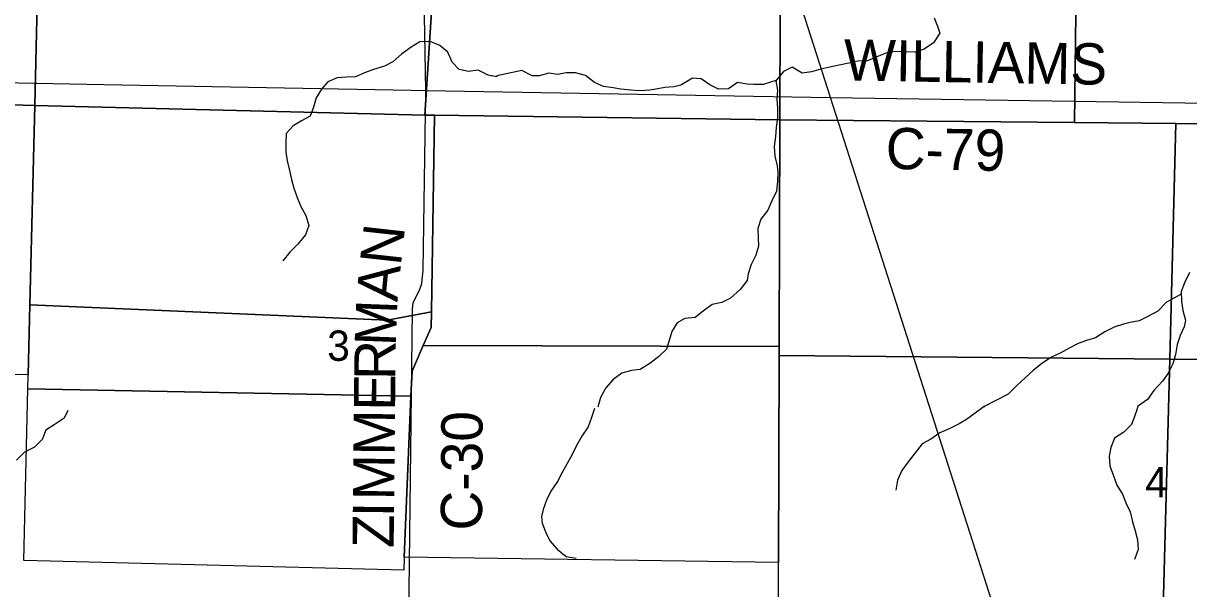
# Model space of a CAD drawing. Extents: x 1985906 to 2277390, y 930619 to 1324581.
# Drawn here: x 2068594 to 2077076, y 1091731 to 1095844 of the extents above; entities that cross this region are included whole.
import ezdxf

# ---------------------------------------------------------------- set-up
doc = ezdxf.new("R2010")
doc.units = 0
for name, color, linetype in [('GM_X_County_Road', 7, 'Continuous'), ('GM_X_County_Road_Text', 7, 'Continuous'), ('GM_X_Minor_River', 7, 'Continuous'), ('GM_X_Section', 7, 'Continuous'), ('GM_X_Section_Text', 7, 'Continuous'), ('GM_X_State_Route', 7, 'Continuous'), ('GM_X_Township_Road', 7, 'Continuous')]:
    doc.layers.add(name, color=color, linetype=linetype)

msp = doc.modelspace()

# ---------------------------------------------------------------- linework, layer by layer
at = {"layer": 'GM_X_County_Road'}
for points in [[(2071338.9, 1090042.7), (2071361.5, 1090055.7), (2071377.2, 1090069.2), (2071382.5, 1090080.1), (2071425.5, 1093761.3), (2071431.3, 1093813.5), (2071477.1, 1093901.9), (2071494.9, 1093952.2), (2071504.6, 1094050.6), (2071523.3, 1095355.7), (2071494.4, 1096995.9), (2071504.2, 1097056.1), (2071541.8, 1097178.7), (2071555.3, 1097305.3), (2071585.1, 1099729.2), (2071624.2, 1102934.5)], [(2074469, 1095304.7), (2079625.2, 1095226.1), (2079677.5, 1095212.3), (2079757.9, 1095186.6), (2079967.1, 1095125.4), (2084916.1, 1093654.1), (2084914.3, 1093446.7)]]:
    msp.add_lwpolyline(points, dxfattribs=at)
at = {"layer": 'GM_X_Minor_River'}
for points in [[(2075223.7, 1095885.3), (2075248.3, 1095823.3), (2075264.8, 1095773.2), (2075217.2, 1095702.6), (2075149.4, 1095655.9), (2075085.4, 1095633.3), (2075013.1, 1095636.8), (2074942.8, 1095640.3), (2074878.7, 1095629.7), (2074806.6, 1095601.1), (2074738.7, 1095572.5), (2074666.4, 1095567.9), (2074602.3, 1095553.3), (2074532.2, 1095540.8), (2074464.1, 1095526.2), (2074398, 1095511.6), (2074329.9, 1095491), (2074261.7, 1095482.5), (2074189.1, 1095526.1), (2074127.2, 1095493.5), (2074068.8, 1095424.7)], [(2072040.7, 1095454.4), (2071977.7, 1095467.4), (2071904.9, 1095502.4), (2071832.9, 1095493.3), (2071766.4, 1095508.4), (2071715.4, 1095561.9), (2071684.2, 1095633.8), (2071625.3, 1095683.1), (2071554.6, 1095712.2), (2071480.5, 1095709), (2071416.8, 1095671.9), (2071347.4, 1095620.7), (2071284.1, 1095563.5), (2071222.4, 1095532.4), (2071142.6, 1095509.1), (2071076.7, 1095484.1), (2071011, 1095454.9), (2070946.9, 1095452), (2070878.7, 1095446.9), (2070810.9, 1095419.8), (2070763.7, 1095364.9), (2070724.5, 1095302), (2070705.5, 1095235.4), (2070680.5, 1095168.8), (2070618.8, 1095135.7), (2070557.2, 1095098.6), (2070507.9, 1095043.7), (2070504.9, 1094975.3), (2070504, 1094905), (2070517.1, 1094834.9), (2070532.2, 1094772.8), (2070545.2, 1094708.8), (2070562.2, 1094644.7), (2070587.4, 1094576.8), (2070614.5, 1094510.9), (2070649.6, 1094445.2), (2070672.8, 1094373.2), (2070647.7, 1094306.5), (2070590.6, 1094237.4), (2070533.4, 1094180.3), (2070482.2, 1094117.2)], [(2072005.9, 1095459.2), (2072004.9, 1095459)], [(2074071.9, 1095427.8), (2073977.5, 1095400), (2073911.2, 1095399.5), (2073861, 1095401.1), (2073790.7, 1095412.6), (2073726.8, 1095367.9), (2073654.6, 1095365.4), (2073590.1, 1095397), (2073527.5, 1095440.7), (2073463.2, 1095446.2), (2073379.4, 1095395.4), (2073329.3, 1095382.9), (2073263.1, 1095378.4), (2073213, 1095368), (2073152.9, 1095357.5), (2073080.7, 1095352.9), (2073016.4, 1095358.4), (2072942, 1095365.9), (2072885.8, 1095375.5), (2072817.4, 1095385), (2072750.9, 1095414.6), (2072686.3, 1095464.3), (2072613.8, 1095483.8), (2072545.6, 1095483.3), (2072483.5, 1095472.8), (2072419.2, 1095482.3), (2072347.1, 1095461.7), (2072296.9, 1095463.3), (2072222.3, 1095500.8), (2072040.3, 1095461.7), (2072040.3, 1095455.6)], [(2074071.5, 1095426.8), (2074082.2, 1095358.6), (2074076.8, 1095292.4), (2074083.4, 1095226.2), (2074084, 1095157.9), (2074072.6, 1095085.6), (2074069.1, 1095021.3), (2074057.7, 1094949), (2074062.3, 1094876.8), (2074081, 1094808.7), (2074085.5, 1094758.5), (2074084, 1094692.3), (2074074.6, 1094622), (2074041.1, 1094553.5), (2074013.6, 1094485), (2073962, 1094420.4), (2073940.5, 1094352), (2073941.1, 1094283.7), (2073943.7, 1094223.5), (2073926.2, 1094157.2), (2073890.6, 1094090.7), (2073869.2, 1094022.2), (2073861.6, 1093972), (2073810, 1093907.4), (2073740.3, 1093844.6), (2073678.3, 1093812), (2073606.2, 1093797.4), (2073542.4, 1093750.8), (2073482.6, 1093704.1), (2073408.4, 1093697.6), (2073352.5, 1093665), (2073314.9, 1093602.5), (2073295.4, 1093536.1), (2073275.9, 1093473.7), (2073218.1, 1093421.1), (2073154.3, 1093370.4), (2073084.5, 1093325.7), (2073020.3, 1093317.2), (2072950.2, 1093298.6), (2072886.4, 1093253.9), (2072832.8, 1093191.3), (2072795.2, 1093122.8), (2072775.8, 1093050.4)], [(2077080.6, 1094031), (2077047.1, 1093960.5), (2077021.6, 1093894), (2077022.2, 1093823.8), (2077032.8, 1093755.6), (2077051.5, 1093685.5), (2077041.9, 1093635.3), (2077012.4, 1093572.8), (2076990.9, 1093506.4), (2076979.4, 1093434.1), (2076960, 1093367.7), (2076926.4, 1093299.2), (2076884.8, 1093240.7), (2076821.2, 1093173.9), (2076775.6, 1093107.3), (2076702.7, 1093057.3)], [(2077021, 1093874.3), (2076913.9, 1093814.9), (2076850.2, 1093750.2), (2076782.3, 1093713.6), (2076714.3, 1093680.9), (2076650.2, 1093668.4), (2076600.1, 1093655.9), (2076534.1, 1093633.4), (2076466.2, 1093598.7), (2076398.3, 1093556), (2076332.3, 1093535.5), (2076270.2, 1093514.9), (2076206.3, 1093480.3), (2076140.4, 1093445.7), (2076076.4, 1093415.1), (2076006.6, 1093368.4), (2075944.8, 1093317.7), (2075885, 1093265.1), (2075821.3, 1093206.4), (2075761.6, 1093145.7), (2075586, 1093057.5), (2075586, 1093051.4)], [(2075586, 1093055.6), (2075521.7, 1093007.6), (2075458.2, 1092962.4), (2075404.6, 1092931.5), (2075332.9, 1092894.2), (2075265.2, 1092865.1), (2075199.7, 1092819.9), (2075136.1, 1092784.7), (2075033.9, 1092654.6), (2074986.8, 1092589.7), (2074955.8, 1092520.9), (2074944.9, 1092448.5)], [(2076704.4, 1093061.1), (2076700.7, 1093040.3), (2076679.6, 1092975.8), (2076660.4, 1092925.3), (2076603.1, 1092870.2), (2076535.6, 1092827), (2076508.6, 1092758.3), (2076495.6, 1092693.9), (2076502.7, 1092625.7), (2076528, 1092551.9), (2076553.1, 1092484), (2076594.3, 1092418.4), (2076619.5, 1092350.6), (2076650.5, 1092290.9), (2076665.7, 1092216.8), (2076684.8, 1092152.9), (2076701.9, 1092086.9), (2076707.1, 1092014.8), (2076682.1, 1091944.1)], [(2068917.6, 1093027.7), (2068891.5, 1092972.1), (2068819.4, 1092923.9), (2068757.3, 1092883.7), (2068731.3, 1092815.4), (2068675.2, 1092761.2), (2068603.1, 1092723), (2068543, 1092666.7)], [(2072750.7, 1093041.8), (2072729.9, 1092977.4), (2072704.9, 1092908.8), (2072659.9, 1092841.8), (2072620.8, 1092772.9), (2072587.8, 1092706.2), (2072552.7, 1092641.4), (2072515.7, 1092576.6), (2072480.6, 1092509.8), (2072433.6, 1092440.8), (2072402.5, 1092376.1), (2072377.6, 1092307.4), (2072366.3, 1092257.1), (2072369.2, 1092206.9), (2072396.3, 1092139.1), (2072425.4, 1092079.4), (2072478.5, 1092018), (2072545.6, 1091964.9), (2072617.9, 1091954)], [(2072750.7, 1093041.8), (2072750.7, 1093041.8)]]:
    msp.add_lwpolyline(points, dxfattribs=at)
at = {"layer": 'GM_X_Section'}
for points in [[(2067465.8, 1098405.7), (2068751.5, 1098425.7), (2068726.4, 1097357.4), (2068676.9, 1095246.3), (2066304, 1095314), (2066306.7, 1098396)], [(2075769.5, 1097574.6), (2076058.3, 1097566.3), (2076057.6, 1097489.5), (2076274.7, 1097497.6), (2076243.8, 1095121.9), (2074099.8, 1095141.6), (2074107.8, 1097486.3), (2074108.1, 1097573.8)], [(2074107.8, 1097486.3), (2074099.8, 1095141.6), (2071585.3, 1095176.2), (2071515.1, 1095177.3), (2071653.7, 1097320.7), (2071748.1, 1097405.6), (2071760.8, 1097417.1)], [(2077409.8, 1097511), (2077628.5, 1097542.3), (2077614.9, 1097418.3), (2078389.1, 1097427.1), (2078318.5, 1095102.9), (2076982.1, 1095115.2), (2076243.8, 1095121.9), (2076274.7, 1097497.6)], [(2068726.4, 1097357.4), (2071748.1, 1097405.6), (2071653.7, 1097320.7), (2071515.1, 1095177.3), (2068676.9, 1095246.3)], [(2066304, 1095314), (2068676.9, 1095246.3), (2068642.1, 1093795.5), (2068629.9, 1093285.9), (2067431.1, 1093300.6), (2066230.4, 1093334.4), (2066236.4, 1093495.5)], [(2068676.9, 1095246.3), (2071515.1, 1095177.3), (2071585.3, 1095176.2), (2071564, 1093746), (2071243, 1093684.4), (2068642.1, 1093795.5)], [(2074099.8, 1095141.6), (2074095.2, 1093492.9), (2071505.1, 1093501.3), (2071562.3, 1093632.3), (2071564, 1093746), (2071585.3, 1095176.2)], [(2076243.8, 1095121.9), (2076982.1, 1095115.2), (2076937.4, 1093400.7), (2074095, 1093428.5), (2074095.2, 1093492.9), (2074099.8, 1095141.6)], [(2078318.5, 1095102.9), (2079651.2, 1095090.5), (2079616.2, 1093369.4), (2076937.4, 1093400.7), (2076982.1, 1095115.2)], [(2071564, 1093746), (2071562.3, 1093632.3), (2071505.1, 1093501.3), (2071422.9, 1093313), (2071415.3, 1093130.8), (2068627.5, 1093184), (2068629.9, 1093285.9), (2068642.1, 1093795.5), (2071243, 1093684.4)], [(2074095.2, 1093492.9), (2074095, 1093428.5), (2074090.9, 1091921.6), (2071366.8, 1091960.9), (2071415.3, 1093130.8), (2071422.9, 1093313), (2071505.1, 1093501.3)], [(2076937.4, 1093400.7), (2076889.5, 1091590.3), (2074090, 1091595.4), (2074090.9, 1091921.6), (2074095, 1093428.5)], [(2079616.2, 1093369.4), (2079596.4, 1092396.4), (2079579.5, 1091564), (2076889.5, 1091590.3), (2076937.4, 1093400.7)], [(2068627.5, 1093184), (2071415.3, 1093130.8), (2071366.8, 1091960.9), (2071362.8, 1091866.5), (2068597.5, 1091935.9)]]:
    msp.add_lwpolyline(points, close=True, dxfattribs=at)
at = {"layer": 'GM_X_State_Route'}
msp.add_lwpolyline([(2076198.2, 1090000.5), (2076190.2, 1090057.4), (2076148.6, 1090208.1), (2076004.1, 1090644.1), (2075802.3, 1091140.3), (2074469, 1095304.7), (2073981.3, 1096828.4), (2073224.8, 1099177.5), (2073078.3, 1099632.4), (2072980.6, 1099935.7), (2072494.6, 1101362.2), (2072324.9, 1101857), (2072308.2, 1101890.8), (2072159, 1102143.1), (2071828.9, 1102617), (2071722.9, 1102807.8), (2071711.9, 1102863.8), (2071726.6, 1102937.1)], dxfattribs=at)
at = {"layer": 'GM_X_Township_Road'}
for points in [[(2068030.1, 1095421.5), (2068030.7, 1095421.5), (2068184.2, 1095419), (2069179.5, 1095400.2), (2071417.4, 1095357.7)], [(2071417.4, 1095357.7), (2071417.4, 1095357.7), (2071523.3, 1095355.7), (2074469, 1095304.7)]]:
    msp.add_lwpolyline(points, dxfattribs=at)

# ---------------------------------------------------------------- texts
at = {"layer": 'GM_X_County_Road_Text'}
for s, rotation, p in [('WILLIAMS', 359.0383, (2074563, 1095429)), ('C-79', 358.9701, (2074868.5, 1094785.4)), ('N', 83.66523, (2071340.9, 1094075.1)), ('A', 84.57321, (2071316.1, 1093813.6)), ('M', 87.84337, (2071304.2, 1093492.7)), ('R', 89.40672, (2071301.7, 1093248.5)), ('E', 89.42056, (2071299.4, 1093024.1)), ('M', 89.41961, (2071296.1, 1092698.5)), ('C-30', 89.6571, (2071931.8, 1092153.1)), ('M', 89.41961, (2071292.8, 1092373)), ('I', 89.41846, (2071291.5, 1092249.8)), ('Z', 89.4193, (2071289.3, 1092025.4))]:
    msp.add_text(s, height=300, rotation=rotation, dxfattribs=at).set_placement(p)
at = {"layer": 'GM_X_Section_Text'}
for s, p in [('3', (2070805.6, 1093388.5)), ('4', (2076758.8, 1092395.8))]:
    msp.add_text(s, height=221, rotation=0.00001, dxfattribs=at).set_placement(p)

doc.saveas('drawing.dxf')
